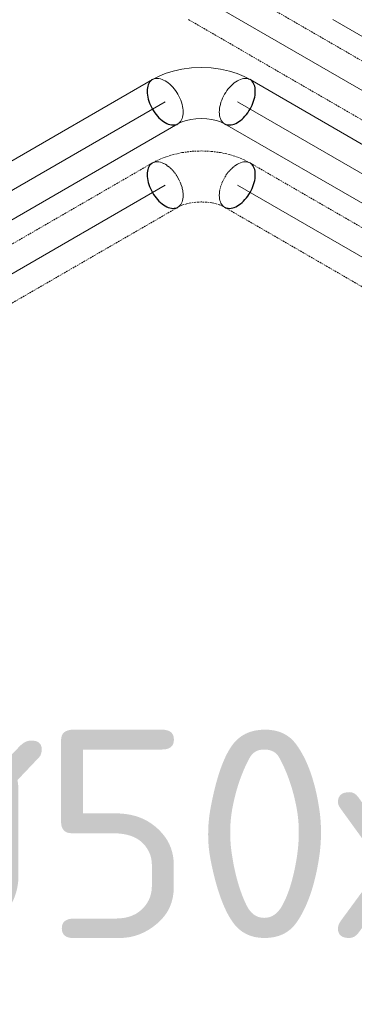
# Model space of a CAD drawing. Header units: millimetres. Extents: x 9824119 to 13672909, y -72394 to 462135.
# Tile 628 of 656: x 10376299 to 10376701, y -3043 to -1862. Entities that reach past the tile are written whole.
import ezdxf

# ---------------------------------------------------------------- set-up
doc = ezdxf.new("R2010")
doc.units = ezdxf.units.MM
doc.linetypes.add('Hidden', pattern=[3, 2, -1])
doc.linetypes.add('UnderFloor', pattern=[7.5, 6, -1.5])
doc.layers.add('PIPE-H1', color=7, linetype='Continuous')
doc.layers.add('PIPE-H1-TEXT', color=7, linetype='Continuous')
doc.styles.add('ICOCPEUR', font='isocpeur.ttf')
doc.styles.add('ISOCPEUR', font='isocpeui.ttf')

# ---------------------------------------------------------------- blocks, each defined once
blk = doc.blocks.new('*U907')
at = {"layer": 'PIPE-H1-TEXT', "color": 1, "linetype": 'Continuous', "lineweight": 15, "style": 'ICOCPEUR'}
blk.add_text('%%c50х8,3', height=250, dxfattribs=at).set_placement((10376108.8, -2963.7))
blk = doc.blocks.new('*U941')
at = {"layer": 'PIPE-H1', "color": 5, "linetype": 'Hidden', "lineweight": 20}
for p, q in [((10376458.3, -2033.8), (10375215.6, -2751.3)), ((10376489, -2086.9), (10375246.3, -2804.3))]:
    blk.add_line(p, q, dxfattribs=at)
at = {"layer": 'PIPE-H1', "color": 7, "linetype": 'Continuous', "lineweight": 20}
blk.add_line((10376473.7, -2060.3), (10375230.9, -2777.8), dxfattribs=at)
blk = doc.blocks.new('*U943')
at = {"layer": 'PIPE-H1', "color": 1, "linetype": 'Continuous', "lineweight": 20}
for p, q in [((10376458.3, -1933.8), (10375129, -2701.3)), ((10376489, -1986.8), (10375159.6, -2754.3))]:
    blk.add_line(p, q, dxfattribs=at)
at = {"layer": 'PIPE-H1', "color": 7, "linetype": 'Continuous', "lineweight": 5}
blk.add_line((10376473.7, -1960.3), (10375144.3, -2727.8), dxfattribs=at)
blk = doc.blocks.new('*U982')
at = {"layer": 'PIPE-H1', "color": 1, "linetype": 'Continuous', "lineweight": 20}
for p, q in [((10376483.3, -1923.6), (10376473.8, -1926.6)), ((10376493.8, -1921.3), (10376483.3, -1923.6)), ((10376505.1, -1919.8), (10376493.8, -1921.3)), ((10376517, -1919.3), (10376505.1, -1919.8)), ((10376528.8, -1919.8), (10376517, -1919.3)), ((10376540.2, -1921.3), (10376528.8, -1919.8)), ((10376550.7, -1923.6), (10376540.2, -1921.3)), ((10376560.1, -1926.6), (10376550.7, -1923.6)), ((10376465.5, -1930), (10376458.3, -1933.8)), ((10376459.7, -1933.1), (10376458.3, -1933.8)), ((10376461.2, -1932.6), (10376459.7, -1933.1)), ((10376462.8, -1932.4), (10376461.2, -1932.6)), ((10376464.5, -1932.3), (10376462.8, -1932.4)), ((10376466.2, -1932.5), (10376464.5, -1932.3)), ((10376473.8, -1926.6), (10376465.5, -1930)), ((10376468, -1932.9), (10376466.2, -1932.5)), ((10376469.9, -1933.5), (10376468, -1932.9)), ((10376471.8, -1934.3), (10376469.9, -1933.5)), ((10376473.7, -1935.3), (10376471.8, -1934.3)), ((10376475.5, -1936.5), (10376473.7, -1935.3)), ((10376477.4, -1937.8), (10376475.5, -1936.5)), ((10376558.4, -1936.5), (10376556.5, -1937.8)), ((10376560.3, -1935.3), (10376558.4, -1936.5)), ((10376568.4, -1930), (10376560.1, -1926.6)), ((10376562.1, -1934.3), (10376560.3, -1935.3)), ((10376564, -1933.5), (10376562.1, -1934.3)), ((10376565.9, -1932.9), (10376564, -1933.5)), ((10376567.7, -1932.5), (10376565.9, -1932.9)), ((10376569.4, -1932.3), (10376567.7, -1932.5)), ((10376575.6, -1933.8), (10376568.4, -1930)), ((10376571.1, -1932.4), (10376569.4, -1932.3)), ((10376572.7, -1932.6), (10376571.1, -1932.4)), ((10376574.2, -1933.1), (10376572.7, -1932.6)), ((10376575.6, -1933.8), (10376574.2, -1933.1)), ((10376479.3, -1939.4), (10376477.4, -1937.8)), ((10376481.1, -1941.1), (10376479.3, -1939.4)), ((10376482.8, -1942.9), (10376481.1, -1941.1)), ((10376484.5, -1944.9), (10376482.8, -1942.9)), ((10376486.1, -1947), (10376484.5, -1944.9)), ((10376487.6, -1949.2), (10376486.1, -1947)), ((10376547.8, -1947), (10376546.3, -1949.2)), ((10376549.4, -1944.9), (10376547.8, -1947)), ((10376551.1, -1942.9), (10376549.4, -1944.9)), ((10376552.9, -1941.1), (10376551.1, -1942.9)), ((10376554.7, -1939.4), (10376552.9, -1941.1)), ((10376556.5, -1937.8), (10376554.7, -1939.4)), ((10376489, -1951.4), (10376487.6, -1949.2)), ((10376490.2, -1953.8), (10376489, -1951.4)), ((10376491.4, -1956.2), (10376490.2, -1953.8)), ((10376492.4, -1958.6), (10376491.4, -1956.2)), ((10376493.3, -1961), (10376492.4, -1958.6)), ((10376541.5, -1958.6), (10376540.6, -1961)), ((10376542.5, -1956.2), (10376541.5, -1958.6)), ((10376543.7, -1953.8), (10376542.5, -1956.2)), ((10376544.9, -1951.4), (10376543.7, -1953.8)), ((10376546.3, -1949.2), (10376544.9, -1951.4)), ((10376494, -1963.5), (10376493.3, -1961)), ((10376494.6, -1965.9), (10376494, -1963.5)), ((10376495, -1968.2), (10376494.6, -1965.9)), ((10376495.2, -1970.5), (10376495, -1968.2)), ((10376495.3, -1972.8), (10376495.2, -1970.5)), ((10376495.2, -1974.9), (10376495.3, -1972.8)), ((10376538.7, -1970.5), (10376538.6, -1972.8)), ((10376538.6, -1972.8), (10376538.7, -1974.9)), ((10376538.9, -1968.2), (10376538.7, -1970.5)), ((10376539.3, -1965.9), (10376538.9, -1968.2)), ((10376539.9, -1963.5), (10376539.3, -1965.9)), ((10376540.6, -1961), (10376539.9, -1963.5)), ((10376491.4, -1984.8), (10376492.4, -1983.6)), ((10376494.8, -1984.1), (10376491.4, -1985.5)), ((10376492.4, -1983.6), (10376493.3, -1982.2)), ((10376493.3, -1982.2), (10376494, -1980.6)), ((10376494, -1980.6), (10376494.6, -1978.8)), ((10376494.6, -1978.8), (10376495, -1976.9)), ((10376499.1, -1982.8), (10376494.8, -1984.1)), ((10376495, -1976.9), (10376495.2, -1974.9)), ((10376504.4, -1981.6), (10376499.1, -1982.8)), ((10376510.4, -1980.8), (10376504.4, -1981.6)), ((10376517, -1980.5), (10376510.4, -1980.8)), ((10376523.5, -1980.8), (10376517, -1980.5)), ((10376529.5, -1981.6), (10376523.5, -1980.8)), ((10376534.8, -1982.8), (10376529.5, -1981.6)), ((10376539.1, -1984.1), (10376534.8, -1982.8)), ((10376538.7, -1974.9), (10376538.9, -1976.9)), ((10376538.9, -1976.9), (10376539.3, -1978.8)), ((10376542.5, -1985.5), (10376539.1, -1984.1)), ((10376539.3, -1978.8), (10376539.9, -1980.6)), ((10376539.9, -1980.6), (10376540.6, -1982.2)), ((10376540.6, -1982.2), (10376541.5, -1983.6)), ((10376541.5, -1983.6), (10376542.5, -1984.8)), ((10376491.4, -1985.5), (10376489, -1986.8)), ((10376489, -1986.8), (10376490.2, -1985.9)), ((10376490.2, -1985.9), (10376491.4, -1984.8)), ((10376542.5, -1984.8), (10376543.7, -1985.9)), ((10376544.9, -1986.8), (10376542.5, -1985.5)), ((10376543.7, -1985.9), (10376544.9, -1986.8))]:
    blk.add_line(p, q, dxfattribs=at)
at = {"layer": 'PIPE-H1', "color": 1, "linetype": 'UnderFloor', "lineweight": -3}
for p, q in [((10376454.9, -1936.9), (10376454, -1938.4)), ((10376455.9, -1935.7), (10376454.9, -1936.9)), ((10376457.1, -1934.6), (10376455.9, -1935.7)), ((10376458.3, -1933.8), (10376457.1, -1934.6)), ((10376576.8, -1934.6), (10376575.6, -1933.8)), ((10376578, -1935.7), (10376576.8, -1934.6)), ((10376579, -1936.9), (10376578, -1935.7)), ((10376579.9, -1938.4), (10376579, -1936.9)), ((10376452.1, -1945.6), (10376452, -1947.8)), ((10376452, -1947.8), (10376452.1, -1950)), ((10376452.3, -1943.6), (10376452.1, -1945.6)), ((10376452.7, -1941.7), (10376452.3, -1943.6)), ((10376453.3, -1940), (10376452.7, -1941.7)), ((10376454, -1938.4), (10376453.3, -1940)), ((10376580.6, -1940), (10376579.9, -1938.4)), ((10376581.2, -1941.7), (10376580.6, -1940)), ((10376581.6, -1943.6), (10376581.2, -1941.7)), ((10376581.8, -1945.6), (10376581.6, -1943.6)), ((10376581.9, -1947.8), (10376581.8, -1945.6)), ((10376581.8, -1950), (10376581.9, -1947.8)), ((10376452.1, -1950), (10376452.3, -1952.3)), ((10376452.3, -1952.3), (10376452.7, -1954.7)), ((10376452.7, -1954.7), (10376453.3, -1957.1)), ((10376453.3, -1957.1), (10376454, -1959.5)), ((10376454, -1959.5), (10376454.9, -1961.9)), ((10376579, -1961.9), (10376579.9, -1959.5)), ((10376579.9, -1959.5), (10376580.6, -1957.1)), ((10376580.6, -1957.1), (10376581.2, -1954.7)), ((10376581.2, -1954.7), (10376581.6, -1952.3)), ((10376581.6, -1952.3), (10376581.8, -1950)), ((10376454.9, -1961.9), (10376455.9, -1964.4)), ((10376455.9, -1964.4), (10376457.1, -1966.8)), ((10376457.1, -1966.8), (10376458.3, -1969.1)), ((10376458.3, -1969.1), (10376459.7, -1971.4)), ((10376459.7, -1971.4), (10376461.2, -1973.6)), ((10376572.7, -1973.6), (10376574.2, -1971.4)), ((10376574.2, -1971.4), (10376575.6, -1969.1)), ((10376575.6, -1969.1), (10376576.8, -1966.8)), ((10376576.8, -1966.8), (10376578, -1964.4)), ((10376578, -1964.4), (10376579, -1961.9)), ((10376461.2, -1973.6), (10376462.8, -1975.7)), ((10376462.8, -1975.7), (10376464.5, -1977.6)), ((10376464.5, -1977.6), (10376466.2, -1979.5)), ((10376466.2, -1979.5), (10376468, -1981.2)), ((10376468, -1981.2), (10376469.9, -1982.7)), ((10376469.9, -1982.7), (10376471.8, -1984.1)), ((10376471.8, -1984.1), (10376473.7, -1985.3)), ((10376560.3, -1985.3), (10376562.1, -1984.1)), ((10376562.1, -1984.1), (10376564, -1982.7)), ((10376564, -1982.7), (10376565.9, -1981.2)), ((10376565.9, -1981.2), (10376567.7, -1979.5)), ((10376567.7, -1979.5), (10376569.4, -1977.6)), ((10376569.4, -1977.6), (10376571.1, -1975.7)), ((10376571.1, -1975.7), (10376572.7, -1973.6)), ((10376473.7, -1985.3), (10376475.5, -1986.3)), ((10376475.5, -1986.3), (10376477.4, -1987.1)), ((10376477.4, -1987.1), (10376479.3, -1987.7)), ((10376479.3, -1987.7), (10376481.1, -1988)), ((10376481.1, -1988), (10376482.8, -1988.2)), ((10376482.8, -1988.2), (10376484.5, -1988.2)), ((10376484.5, -1988.2), (10376486.1, -1987.9)), ((10376486.1, -1987.9), (10376487.6, -1987.5)), ((10376487.6, -1987.5), (10376489, -1986.8)), ((10376544.9, -1986.8), (10376546.3, -1987.5)), ((10376546.3, -1987.5), (10376547.8, -1987.9)), ((10376547.8, -1987.9), (10376549.4, -1988.2)), ((10376549.4, -1988.2), (10376551.1, -1988.2)), ((10376551.1, -1988.2), (10376552.9, -1988)), ((10376552.9, -1988), (10376554.7, -1987.7)), ((10376554.7, -1987.7), (10376556.5, -1987.1)), ((10376556.5, -1987.1), (10376558.4, -1986.3)), ((10376558.4, -1986.3), (10376560.3, -1985.3))]:
    blk.add_line(p, q, dxfattribs=at)
blk = doc.blocks.new('*U983')
at = {"layer": 'PIPE-H1', "color": 5, "linetype": 'Hidden', "lineweight": 20}
for p, q in [((10376505.1, -2019.9), (10376493.8, -2021.4)), ((10376517, -2019.4), (10376505.1, -2019.9)), ((10376528.8, -2019.9), (10376517, -2019.4)), ((10376540.2, -2021.4), (10376528.8, -2019.9)), ((10376465.5, -2030.1), (10376458.3, -2033.8)), ((10376473.8, -2026.7), (10376465.5, -2030.1)), ((10376483.3, -2023.7), (10376473.8, -2026.7)), ((10376493.8, -2021.4), (10376483.3, -2023.7)), ((10376550.7, -2023.7), (10376540.2, -2021.4)), ((10376560.1, -2026.7), (10376550.7, -2023.7)), ((10376568.4, -2030.1), (10376560.1, -2026.7)), ((10376575.6, -2033.8), (10376568.4, -2030.1)), ((10376459.7, -2033.2), (10376458.3, -2033.8)), ((10376461.2, -2032.7), (10376459.7, -2033.2)), ((10376462.8, -2032.4), (10376461.2, -2032.7)), ((10376464.5, -2032.4), (10376462.8, -2032.4)), ((10376466.2, -2032.6), (10376464.5, -2032.4)), ((10376468, -2033), (10376466.2, -2032.6)), ((10376469.9, -2033.6), (10376468, -2033)), ((10376471.8, -2034.4), (10376469.9, -2033.6)), ((10376473.7, -2035.3), (10376471.8, -2034.4)), ((10376475.5, -2036.5), (10376473.7, -2035.3)), ((10376477.4, -2037.9), (10376475.5, -2036.5)), ((10376479.3, -2039.4), (10376477.4, -2037.9)), ((10376481.1, -2041.1), (10376479.3, -2039.4)), ((10376482.8, -2043), (10376481.1, -2041.1)), ((10376484.5, -2044.9), (10376482.8, -2043)), ((10376551.1, -2043), (10376549.4, -2044.9)), ((10376552.9, -2041.1), (10376551.1, -2043)), ((10376554.7, -2039.4), (10376552.9, -2041.1)), ((10376556.5, -2037.9), (10376554.7, -2039.4)), ((10376558.4, -2036.5), (10376556.5, -2037.9)), ((10376560.3, -2035.3), (10376558.4, -2036.5)), ((10376562.1, -2034.4), (10376560.3, -2035.3)), ((10376564, -2033.6), (10376562.1, -2034.4)), ((10376565.9, -2033), (10376564, -2033.6)), ((10376567.7, -2032.6), (10376565.9, -2033)), ((10376569.4, -2032.4), (10376567.7, -2032.6)), ((10376571.1, -2032.4), (10376569.4, -2032.4)), ((10376572.7, -2032.7), (10376571.1, -2032.4)), ((10376574.2, -2033.2), (10376572.7, -2032.7)), ((10376575.6, -2033.8), (10376574.2, -2033.2)), ((10376486.1, -2047), (10376484.5, -2044.9)), ((10376487.6, -2049.2), (10376486.1, -2047)), ((10376489, -2051.5), (10376487.6, -2049.2)), ((10376490.2, -2053.9), (10376489, -2051.5)), ((10376491.4, -2056.2), (10376490.2, -2053.9)), ((10376543.7, -2053.9), (10376542.5, -2056.2)), ((10376544.9, -2051.5), (10376543.7, -2053.9)), ((10376546.3, -2049.2), (10376544.9, -2051.5)), ((10376547.8, -2047), (10376546.3, -2049.2)), ((10376549.4, -2044.9), (10376547.8, -2047)), ((10376492.4, -2058.7), (10376491.4, -2056.2)), ((10376493.3, -2061.1), (10376492.4, -2058.7)), ((10376494, -2063.5), (10376493.3, -2061.1)), ((10376494.6, -2066), (10376494, -2063.5)), ((10376495, -2068.3), (10376494.6, -2066)), ((10376539.3, -2066), (10376538.9, -2068.3)), ((10376539.9, -2063.5), (10376539.3, -2066)), ((10376540.6, -2061.1), (10376539.9, -2063.5)), ((10376541.5, -2058.7), (10376540.6, -2061.1)), ((10376542.5, -2056.2), (10376541.5, -2058.7)), ((10376494, -2080.6), (10376494.6, -2078.9)), ((10376494.6, -2078.9), (10376495, -2077)), ((10376495.2, -2070.6), (10376495, -2068.3)), ((10376495, -2077), (10376495.2, -2075)), ((10376495.3, -2072.8), (10376495.2, -2070.6)), ((10376495.2, -2075), (10376495.3, -2072.8)), ((10376538.7, -2070.6), (10376538.6, -2072.8)), ((10376538.6, -2072.8), (10376538.7, -2075)), ((10376538.9, -2068.3), (10376538.7, -2070.6)), ((10376538.7, -2075), (10376538.9, -2077)), ((10376538.9, -2077), (10376539.3, -2078.9)), ((10376539.3, -2078.9), (10376539.9, -2080.6)), ((10376491.4, -2085.6), (10376489, -2086.9)), ((10376489, -2086.9), (10376490.2, -2086)), ((10376490.2, -2086), (10376491.4, -2084.9)), ((10376491.4, -2084.9), (10376492.4, -2083.7)), ((10376494.8, -2084.2), (10376491.4, -2085.6)), ((10376492.4, -2083.7), (10376493.3, -2082.2)), ((10376493.3, -2082.2), (10376494, -2080.6)), ((10376499.1, -2082.9), (10376494.8, -2084.2)), ((10376504.4, -2081.7), (10376499.1, -2082.9)), ((10376510.4, -2080.9), (10376504.4, -2081.7)), ((10376517, -2080.6), (10376510.4, -2080.9)), ((10376523.5, -2080.9), (10376517, -2080.6)), ((10376529.5, -2081.7), (10376523.5, -2080.9)), ((10376534.8, -2082.9), (10376529.5, -2081.7)), ((10376539.1, -2084.2), (10376534.8, -2082.9)), ((10376542.5, -2085.6), (10376539.1, -2084.2)), ((10376539.9, -2080.6), (10376540.6, -2082.2)), ((10376540.6, -2082.2), (10376541.5, -2083.7)), ((10376541.5, -2083.7), (10376542.5, -2084.9)), ((10376542.5, -2084.9), (10376543.7, -2086)), ((10376544.9, -2086.9), (10376542.5, -2085.6)), ((10376543.7, -2086), (10376544.9, -2086.9))]:
    blk.add_line(p, q, dxfattribs=at)
at = {"layer": 'PIPE-H1', "color": 1, "linetype": 'UnderFloor', "lineweight": -3}
for p, q in [((10376452.7, -2041.8), (10376452.3, -2043.7)), ((10376453.3, -2040.1), (10376452.7, -2041.8)), ((10376454, -2038.5), (10376453.3, -2040.1)), ((10376454.9, -2037), (10376454, -2038.5)), ((10376455.9, -2035.8), (10376454.9, -2037)), ((10376457.1, -2034.7), (10376455.9, -2035.8)), ((10376458.3, -2033.8), (10376457.1, -2034.7)), ((10376576.8, -2034.7), (10376575.6, -2033.8)), ((10376578, -2035.8), (10376576.8, -2034.7)), ((10376579, -2037), (10376578, -2035.8)), ((10376579.9, -2038.5), (10376579, -2037)), ((10376580.6, -2040.1), (10376579.9, -2038.5)), ((10376581.2, -2041.8), (10376580.6, -2040.1)), ((10376581.6, -2043.7), (10376581.2, -2041.8)), ((10376452.1, -2045.7), (10376452, -2047.8)), ((10376452, -2047.8), (10376452.1, -2050.1)), ((10376452.3, -2043.7), (10376452.1, -2045.7)), ((10376452.1, -2050.1), (10376452.3, -2052.4)), ((10376452.3, -2052.4), (10376452.7, -2054.7)), ((10376452.7, -2054.7), (10376453.3, -2057.2)), ((10376580.6, -2057.2), (10376581.2, -2054.7)), ((10376581.2, -2054.7), (10376581.6, -2052.4)), ((10376581.8, -2045.7), (10376581.6, -2043.7)), ((10376581.6, -2052.4), (10376581.8, -2050.1)), ((10376581.9, -2047.8), (10376581.8, -2045.7)), ((10376581.8, -2050.1), (10376581.9, -2047.8)), ((10376453.3, -2057.2), (10376454, -2059.6)), ((10376454, -2059.6), (10376454.9, -2062)), ((10376454.9, -2062), (10376455.9, -2064.4)), ((10376455.9, -2064.4), (10376457.1, -2066.8)), ((10376457.1, -2066.8), (10376458.3, -2069.2)), ((10376575.6, -2069.2), (10376576.8, -2066.8)), ((10376576.8, -2066.8), (10376578, -2064.4)), ((10376578, -2064.4), (10376579, -2062)), ((10376579, -2062), (10376579.9, -2059.6)), ((10376579.9, -2059.6), (10376580.6, -2057.2)), ((10376458.3, -2069.2), (10376459.7, -2071.5)), ((10376459.7, -2071.5), (10376461.2, -2073.7)), ((10376461.2, -2073.7), (10376462.8, -2075.7)), ((10376462.8, -2075.7), (10376464.5, -2077.7)), ((10376464.5, -2077.7), (10376466.2, -2079.6)), ((10376567.7, -2079.6), (10376569.4, -2077.7)), ((10376569.4, -2077.7), (10376571.1, -2075.7)), ((10376571.1, -2075.7), (10376572.7, -2073.7)), ((10376572.7, -2073.7), (10376574.2, -2071.5)), ((10376574.2, -2071.5), (10376575.6, -2069.2)), ((10376466.2, -2079.6), (10376468, -2081.3)), ((10376468, -2081.3), (10376469.9, -2082.8)), ((10376469.9, -2082.8), (10376471.8, -2084.2)), ((10376471.8, -2084.2), (10376473.7, -2085.3)), ((10376473.7, -2085.3), (10376475.5, -2086.3)), ((10376475.5, -2086.3), (10376477.4, -2087.1)), ((10376477.4, -2087.1), (10376479.3, -2087.7)), ((10376479.3, -2087.7), (10376481.1, -2088.1)), ((10376481.1, -2088.1), (10376482.8, -2088.3)), ((10376482.8, -2088.3), (10376484.5, -2088.2)), ((10376484.5, -2088.2), (10376486.1, -2088)), ((10376486.1, -2088), (10376487.6, -2087.5)), ((10376487.6, -2087.5), (10376489, -2086.9)), ((10376544.9, -2086.9), (10376546.3, -2087.5)), ((10376546.3, -2087.5), (10376547.8, -2088)), ((10376547.8, -2088), (10376549.4, -2088.2)), ((10376549.4, -2088.2), (10376551.1, -2088.3)), ((10376551.1, -2088.3), (10376552.9, -2088.1)), ((10376552.9, -2088.1), (10376554.7, -2087.7)), ((10376554.7, -2087.7), (10376556.5, -2087.1)), ((10376556.5, -2087.1), (10376558.4, -2086.3)), ((10376558.4, -2086.3), (10376560.3, -2085.3)), ((10376560.3, -2085.3), (10376562.1, -2084.2)), ((10376562.1, -2084.2), (10376564, -2082.8)), ((10376564, -2082.8), (10376565.9, -2081.3)), ((10376565.9, -2081.3), (10376567.7, -2079.6))]:
    blk.add_line(p, q, dxfattribs=at)
blk = doc.blocks.new('*U984')
at = {"layer": 'PIPE-H1', "color": 1, "linetype": 'Continuous', "lineweight": 20}
for p, q in [((10376575.6, -1933.8), (10377926.5, -2713.7)), ((10376544.9, -1986.8), (10377895.8, -2766.7))]:
    blk.add_line(p, q, dxfattribs=at)
at = {"layer": 'PIPE-H1', "color": 7, "linetype": 'Continuous', "lineweight": 5}
blk.add_line((10376560.3, -1960.3), (10377911.1, -2740.2), dxfattribs=at)
blk = doc.blocks.new('*U985')
at = {"layer": 'PIPE-H1', "color": 5, "linetype": 'Hidden', "lineweight": 20}
for p, q in [((10376575.6, -2033.8), (10377926.4, -2813.7)), ((10376544.9, -2086.9), (10377895.8, -2866.8))]:
    blk.add_line(p, q, dxfattribs=at)
at = {"layer": 'PIPE-H1', "color": 7, "linetype": 'Continuous', "lineweight": 20}
blk.add_line((10376560.3, -2060.3), (10377911.1, -2840.2), dxfattribs=at)
blk = doc.blocks.new('*U1977')
at = {"layer": 'PIPE-H1', "color": 1, "linetype": 'Continuous', "lineweight": 20}
blk.add_line((10376674.9, -1861.8), (10377895.8, -2566.7), dxfattribs=at)
blk = doc.blocks.new('*U1979')
at = {"layer": 'PIPE-H1', "color": 5, "linetype": 'Hidden', "lineweight": 20}
for p, q in [((10376532.2, -1808.8), (10377926.4, -2613.7)), ((10376501.6, -1861.8), (10377895.8, -2666.8))]:
    blk.add_line(p, q, dxfattribs=at)
at = {"layer": 'PIPE-H1', "color": 7, "linetype": 'Continuous', "lineweight": 20}
blk.add_line((10376516.9, -1835.3), (10377911.1, -2640.2), dxfattribs=at)

msp = doc.modelspace()

# ---------------------------------------------------------------- block references
at = {"layer": 'PIPE-H1'}
for name in ['*U1979', '*U1977', '*U982', '*U943', '*U984', '*U983', '*U941', '*U985']:
    msp.add_blockref(name, (0, 0), dxfattribs=at)
at = {"layer": 'PIPE-H1-TEXT'}
msp.add_blockref('*U907', (0, 0), dxfattribs=at)

# ---------------------------------------------------------------- texts
at = {"char_height": 300, "attachment_point": 1, "style": 'ISOCPEUR'}
for s, insert, width in [('\\pi13638.10589;{\\fISOCPEUR|b0|i0|c204|p34;\\H1.66667x;\\L\\C7;\\P\\pi10874.35036;\\H1.1x;Общие указания\\l\\P\\pi13638.10589;\\P\\pi-900,l1200,t1200;\\H0.72727x;1.^IПроект выполнен на основании задания заказчика и задания на проектирование архитектурно-строительных чертежей.\\P2.^IПроект соответствует действующим нормам :\\P\\pl900,t900;\\fSymbol|b0|i0|c2|p18;·^I\\fISOCPEUR|b0|i0|c204|p34;КМК 2. 04.05-97* "Отопление, вентиляция и кондиционирование воздуха".\\P\\fSymbol|b0|i0|c2|p18;·^I\\fISOCPEUR|b0|i0|c204|p34;ШНК 2.08.02-09* "Общественные здания и сооружение" \\P\\fSymbol|b0|i0|c2|p18;·^I\\fISOCPEUR|b0|i0|c204|p34;КМК 2.01.01-94 "Климатические и физико-геологические данные для проектирования".\\P\\fSymbol|b0|i0|c2|p18;·^I\\fISOCPEUR|b0|i0|c204|p34;КМК 2.01.04-97* "Строительная теплотехника".\\P\\fSymbol|b0|i0|c2|p18;·^I\\fISOCPEUR|b0|i0|c204|p34;ГОСТ 21.602-2003 "Правила выполнения рабочей документации отопления, вентиляции и кондиционирования".\\P\\fSymbol|b0|i0|c2|p18;·^I\\fISOCPEUR|b0|i0|c204|p34;ШНК \\fISOCPEUR|b0|i0|c186|p34;2.01.02-04\\fISOCPEUR|b0|i0|c204|p34; - \\fISOCPEUR|b0|i0|c186|p34;"\\fISOCPEUR|b0|i0|c204|p34;Пожарная безопасность зданий и сооружений\\fISOCPEUR|b0|i0|c186|p34;"\\fISOCPEUR|b0|i0|c204|p34;;\\P\\pl1200,t1200;3.^I  Расчетные параметры наружного воздуха для проектирования отопления, вентиляции и кондиционирования воздуха приняты по КМК 2.01.01-94.\\P\\pi-300,l300,tz;      Для проектирования отопления, вентиляции и кондиционирования воздуха: \\P\\pl1500,t1500;-^IХолодный  период  года Тн\\fISOCPEUR|b0|i0|c186|p34;=-14.0°C\\fISOCPEUR|b0|i0|c204|p34;; I=-12,4 кДж/кг (Парам. Б);\\P-^IТеплый  период  года Тн=33°C; I=55,7 кДж/кг  (Парам. А);\\P-^IТеплый  период  года Тн=37,5°C; I=65,2 кДж/кг (Парам. Б);\\P-^IСкорость ветра  - V=1,6 м/сек - холодный период;\\P-^IСкорость ветра  - V=1,9 м/сек - теплый  период;\\P-^IПродолжительность отопительного периода  Zот.пер.=129суток;\\P-^IСредняя температура отопительного периода  tот.пер.=2,7°C;\\P-^IБарометрическое давление в районе строительства Рбар=950 Гпа.\\P\\pi600,l0,tz;\\P\\pi11458.1097;\\LТЕПЛОСНАБЖЕНИЕ\\P\\pi13638.10589;\\l\\P\\pi0;\\C0;В качестве источника тепла выбран установленный во дворе здания тепловой насос, рассчитанный на работу в температурном режиме 40–30 °C.^J^JСистема отопления спроектирована как двухтрубная, в ней используются напольный фанкойл.\\P^JОсновным источником тепла является тепловой насос. \\P^JОсновное охлаждение осуществляется с помощью\\Pтепловых насосов. Для отвода конденсата, образующегося в фанкойлах, предусмотрены дренажные трубы. Основные водосточные и обратные трубы выполнены из полипропилена. \\P\\pi600;^JОсновные подающие и обратные трубы выполнены из полипропилена. Слив воды из системы осуществляется через регулировочный узел. Для снижения теплопотерь через трубы выполнены работы по теплоизоляции.\\C7; \\P\\pi12278.10827;\\LОТОПЛЕНИЕ\\l\\P\\pi0;  Для достижения  комфортных условий в зимнее время и компенсации теплопотерь в помещениях установлены \\C0;фанкойл\\C7;ы обеспечивающие в помещениях нормируемую температуру воздуха:\\P\\pi-300,l1500,t1500;-^IКабинет врача +20°C.\\P-^IЗал       +22°C.\\P-^IФизиотерапия     +21°C.\\P\\pi0,l0,tz;   На каждом приборе предусматривается устанавка термостатического клапана и запорного крана. Рекомендуется применить трубопроводы стабильные полипропиленовые. Система теплоснабжения \\C0;фанкойл\\C7;ов двухтрубная с принудительной циркуляцией, горизонтальная. Удаление воздуха осуществляется из воздухоспускных кранов установленных в \\C0;фанкойл\\C7;ах. Все монтажные и наладочные работы проводить в соответствии с нормативными документами и инструкциям фирм-изготовителя.}', (9986122.2, 27067.1), 27276.212), ('{\\fISOCPEUR|b0|i0|c204|p34;\\C7;^I\\A1;\\L\\P\\pi10515.36534;\\H1.33333x;ВЕНТИЛЯЦИЯ\\P\\pi0;\\l^IВ здании предусмотрена приточно-вытяжная вентиляция с естественным и \\Pмеханическим побуждением, для функционально различных и конструктивно раздельных групп \\Pпомещений.   ^I  \\P^IТакже предусматривается естественная вентиляция с удалением и поступлением воздуха через окна и двери.\\P^IУдаление воздуха из помещений производится с помощью вытяжных решеток.\\P^IМатериал воздуховодов - тонколистовая оцинкованная сталь по ГОСТ 14918-80.\\P^IВоздуховоды систем вытяжной вентиляции выполняются класса "Н" (нормально плотный).\\P^IМонтаж систем вентиляции выполнить в соответствии с \\A0;КМК 3.05.01.-9\\A1;7\\P\\A0;\\L\\P\\pi12075.36144;\\P\\pi7995.37164;ПРИМЕЧАНИЯ (ТЕПЛОСНАБЖЕНИЕ)\\P\\pi-900,l900,t900;\\l1.^IЧертеж читать совместно со спецификацией и с другими разделами проекта.\\P2.^IМонтаж оборудования и трубопроводов производить в соответствии с местными \\P\\pi0;действующими нормами и правилами, и требованиями завода-изготовителя оборудования.\\P\\pi-900;3.^IТрубопроводы системы теплоснабжения радиаторов приняты полипропиленовыми.\\P4.^IНа планах и схемах указаны наружный диаметр и толщина стенки полипропиленовых \\P\\pi0;трубопроводов.\\P\\pi-900;5.^IПриборы и трубопроводы нанесены условно.\\P6.^IУклон трубопроводов выполнить согласно схемам в сторону ближайшего вертикального \\P\\pi0;стояка.\\P\\pi-900;7.^IВсе отметки указаны от уровня пола этажа. \\P8.^IКрепить трубу в штробе каждые 2 метра.\\P9.^IТрубопроводы отопления, прокладываемые в полу покрыть трубчатой тепловой изоляцией \\P\\pi0;из вспученного полителена "Isocom" толщиной 9 мм.\\P\\pi-900;10.^IДиаметры запорно-регулирующей арматуры и фильтров соответствуют диаметру \\P\\pi0;трубопроводов, если не указано иное.\\P\\pi3390,l600,tz;\\P\\pi5455.37799,l0;\\LПРИМЕЧАНИЯ (ВЕНТИЛЯЦИЯ И КОНДИЦИОНИРОВАНИЕ)\\l\\P\\pi-900,l900,t900;1.^IВентиляционные системы показаны условно.\\P2.^IЧертеж читать совместно со спецификацией и остальными разделами проекта \\P3.^IВсе неплотности при пересечении инженерными коммуникациями огнестойких стен, \\P\\pi0;перекрытий и перегородок заделать материалами, соответствующими по степени \\Pогнестойкости пересекаемым ограждениям.\\P\\pi-900;4.^IВ сан-узлах двери не оборудованные переточными решетками, предусмотреть с \\P\\pi0;подрезкой дверного полотна, высота щели не менее 20 мм. Если конструкция дверей не \\Pпозволяет предусмотреть щели в нижней части, то необходимо выполнить установку \\Pжалюзийной решетки в нижней половине двери.\\P\\pi-900;5.^IРазместить все приборы для измерения температуры, давления и скорости потока в \\P\\pi0;доступных местах с прямыми секциями труб или воздуховодов наверху или внизу, \\Pсогласно рекомендациям завода изготовителя для точности показаний.\\P\\pi-900;6.^IУстановить расположение диффузоров, отдушин и вентиляционных решеток согласно \\P\\pi0;архитектурным планам потолка, освещения и другим деталям/узлам потолка и \\Pвыполнить незначительные изменения для обеспечения соответствия.\\P\\pi-900;7.^IМонтаж оборудования выполнить в соответствии с местными нормами и правилами, а \\P\\pi0;так же требованиями завода-изготовителя оборудования \\P\\pi-900;8.^IВсе отметки оборудований даны от пола этажа.\\P}', (10015733.6, 26003.4), 24350.724)]:
    msp.add_mtext(s, dxfattribs=dict(at, insert=insert, width=width))

doc.saveas('drawing.dxf')
